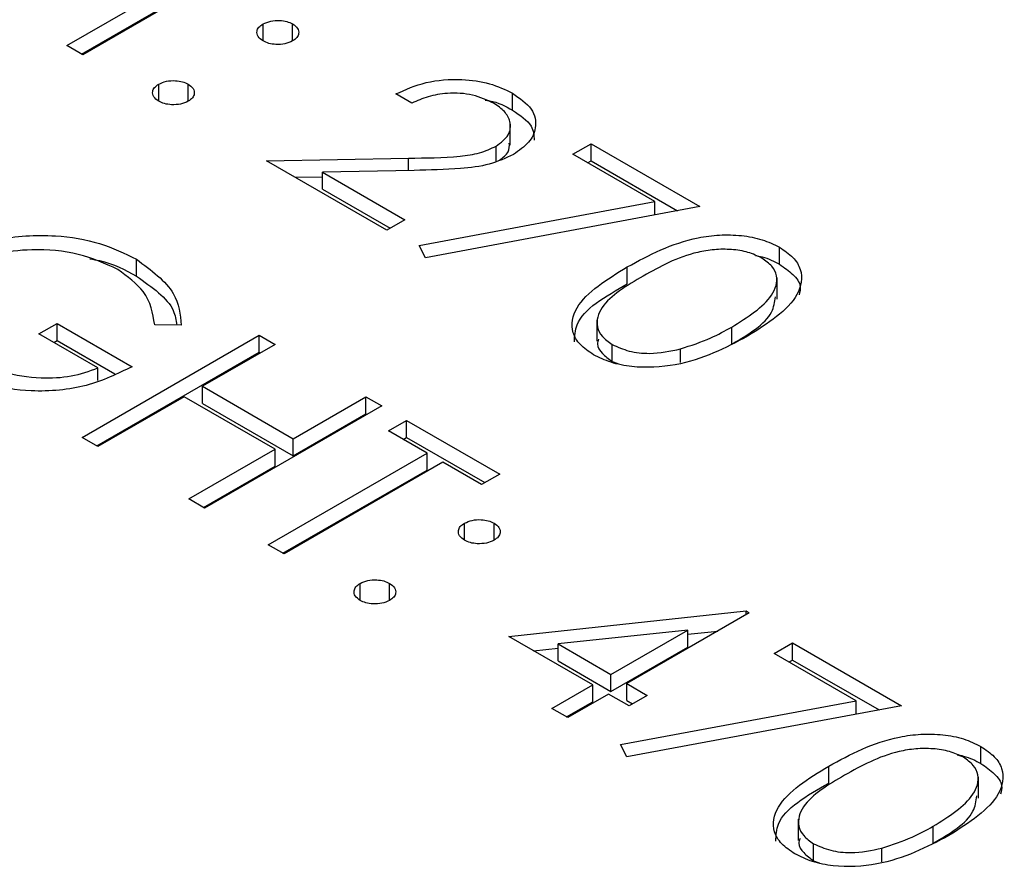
# Model space of a CAD drawing. Header units: inches. Extents: x 1802 to 2468, y -208 to -72.
# Tile 368 of 595: x 2122.081 to 2122.552, y -114.298 to -113.892. Entities that reach past the tile are written whole.
import ezdxf

# ---------------------------------------------------------------- set-up
doc = ezdxf.new("R2010")
doc.units = ezdxf.units.IN
doc.header["$LTSCALE"] = 0.5
doc.header["$MEASUREMENT"] = 0
doc.layers.add('DSS-M-S', color=53, linetype='Continuous')

msp = doc.modelspace()

# ---------------------------------------------------------------- linework, layer by layer
at = {"layer": 'DSS-M-S', "linetype": 'Continuous', "lineweight": 25}
for p, q in [((2122.10309, -113.90412), (2122.17924, -113.86016)), ((2122.11016, -113.90821), (2122.17924, -113.86833)), ((2122.18686, -113.86456), (2122.11071, -113.90852)), ((2122.19719, -113.90193), (2122.19719, -113.89376)), ((2122.21133, -113.90193), (2122.21133, -113.89376)), ((2122.11071, -113.90852), (2122.10309, -113.90412)), ((2122.14715, -113.93082), (2122.14715, -113.92265)), ((2122.16129, -113.93081), (2122.16129, -113.92265)), ((2122.26844, -113.93176), (2122.26083, -113.92736)), ((2122.31679, -113.93517), (2122.31679, -113.92701)), ((2122.31569, -113.95192), (2122.31569, -113.94171)), ((2122.3089, -113.95967), (2122.3089, -113.95236)), ((2122.34568, -113.95625), (2122.35439, -113.95122)), ((2122.35439, -113.95122), (2122.4066, -113.98137)), ((2122.35439, -113.95939), (2122.35439, -113.95122)), ((2122.19882, -113.95939), (2122.26685, -113.95811)), ((2122.26685, -113.96408), (2122.26685, -113.95811)), ((2122.38502, -113.97896), (2122.34568, -113.95625)), ((2122.25648, -113.99267), (2122.19882, -113.95939)), ((2122.35275, -113.96033), (2122.35439, -113.95939)), ((2122.35439, -113.95939), (2122.39591, -113.98336)), ((2122.21252, -113.9673), (2122.2257, -113.96705)), ((2122.26958, -113.96403), (2122.2257, -113.96485)), ((2122.2257, -113.96485), (2122.26518, -113.98765)), ((2122.2257, -113.97302), (2122.2257, -113.96485)), ((2122.2257, -113.97302), (2122.25811, -113.99173)), ((2122.27201, -113.99997), (2122.38502, -113.97896)), ((2122.4066, -113.98137), (2122.27497, -114.00586)), ((2122.38502, -113.98539), (2122.38502, -113.97896)), ((2122.26518, -113.98765), (2122.25648, -113.99267)), ((2122.27497, -114.00586), (2122.27201, -113.99997)), ((2122.44476, -114.00905), (2122.44476, -114.00089)), ((2122.13649, -114.01478), (2122.13649, -114.00662)), ((2122.37176, -114.01844), (2122.37176, -114.01028)), ((2122.44355, -114.02568), (2122.44355, -114.01548)), ((2122.08976, -114.04244), (2122.09847, -114.03742)), ((2122.09847, -114.03742), (2122.13437, -114.05814)), ((2122.09847, -114.04558), (2122.09847, -114.03742)), ((2122.15796, -114.03824), (2122.14525, -114.03805)), ((2122.35719, -114.03576), (2122.35719, -114.04597)), ((2122.11805, -114.05877), (2122.08976, -114.04244)), ((2122.11043, -114.09206), (2122.19529, -114.04307)), ((2122.19529, -114.04307), (2122.2029, -114.04747)), ((2122.19529, -114.05124), (2122.19529, -114.04307)), ((2122.42183, -114.04731), (2122.42183, -114.03915)), ((2122.09684, -114.04653), (2122.09847, -114.04558)), ((2122.09847, -114.04558), (2122.12607, -114.06152)), ((2122.2029, -114.04747), (2122.16809, -114.06756)), ((2122.36452, -114.05567), (2122.36452, -114.04751)), ((2122.11751, -114.09614), (2122.19529, -114.05124)), ((2122.19529, -114.05124), (2122.19583, -114.05155)), ((2122.39729, -114.05621), (2122.39729, -114.04961)), ((2122.36452, -114.05567), (2122.36719, -114.05669)), ((2122.11805, -114.06478), (2122.11805, -114.05877)), ((2122.16809, -114.06756), (2122.2116, -114.09268)), ((2122.16809, -114.07573), (2122.16809, -114.06756)), ((2122.15939, -114.07259), (2122.11805, -114.09645)), ((2122.2029, -114.09771), (2122.15939, -114.07259)), ((2122.16809, -114.07573), (2122.2116, -114.10085)), ((2122.2116, -114.09268), (2122.24642, -114.07259)), ((2122.24642, -114.07259), (2122.25403, -114.07698)), ((2122.24642, -114.08075), (2122.24642, -114.07259)), ((2122.25403, -114.07698), (2122.16918, -114.12597)), ((2122.2116, -114.10085), (2122.24642, -114.08075)), ((2122.24642, -114.08075), (2122.24696, -114.08107)), ((2122.25729, -114.08891), (2122.266, -114.08389)), ((2122.266, -114.08389), (2122.3106, -114.10964)), ((2122.266, -114.09206), (2122.266, -114.08389)), ((2122.27579, -114.09959), (2122.25729, -114.08891)), ((2122.11805, -114.09645), (2122.11043, -114.09206)), ((2122.2116, -114.10085), (2122.2116, -114.09268)), ((2122.26437, -114.093), (2122.266, -114.09206)), ((2122.266, -114.09206), (2122.30353, -114.11372)), ((2122.16156, -114.12157), (2122.2029, -114.09771)), ((2122.19964, -114.14355), (2122.27579, -114.09959)), ((2122.2029, -114.10587), (2122.2029, -114.09771)), ((2122.27579, -114.10776), (2122.27579, -114.09959)), ((2122.2834, -114.10399), (2122.20725, -114.14795)), ((2122.3019, -114.11466), (2122.2834, -114.10399)), ((2122.16864, -114.12565), (2122.2029, -114.10587)), ((2122.20671, -114.14763), (2122.27579, -114.10776)), ((2122.3106, -114.10964), (2122.3019, -114.11466)), ((2122.16918, -114.12597), (2122.16156, -114.12157)), ((2122.29374, -114.14135), (2122.29374, -114.13319)), ((2122.30788, -114.14135), (2122.30788, -114.13319)), ((2122.20725, -114.14795), (2122.19964, -114.14355)), ((2122.2437, -114.17024), (2122.2437, -114.16208)), ((2122.25784, -114.17024), (2122.25784, -114.16208)), ((2122.31495, -114.18751), (2122.42872, -114.17531)), ((2122.42872, -114.17531), (2122.43026, -114.17621)), ((2122.42872, -114.1771), (2122.42872, -114.17531)), ((2122.43026, -114.17621), (2122.37152, -114.21012)), ((2122.40076, -114.18445), (2122.33861, -114.19112)), ((2122.3639, -114.20572), (2122.40076, -114.18445)), ((2122.40076, -114.19262), (2122.40076, -114.18445)), ((2122.3552, -114.21075), (2122.31495, -114.18751)), ((2122.40076, -114.18648), (2122.41515, -114.18494)), ((2122.32688, -114.1944), (2122.33861, -114.19314)), ((2122.33861, -114.19929), (2122.33861, -114.19112)), ((2122.33861, -114.19112), (2122.3639, -114.20572)), ((2122.3639, -114.21389), (2122.40076, -114.19262)), ((2122.44223, -114.19568), (2122.45093, -114.19065)), ((2122.45093, -114.19065), (2122.50315, -114.2208)), ((2122.45093, -114.19882), (2122.45093, -114.19065)), ((2122.48156, -114.21838), (2122.44223, -114.19568)), ((2122.4493, -114.19976), (2122.45093, -114.19882)), ((2122.45093, -114.19882), (2122.49245, -114.22279)), ((2122.33861, -114.19929), (2122.3639, -114.21389)), ((2122.3639, -114.21389), (2122.3639, -114.20572)), ((2122.33562, -114.22205), (2122.3552, -114.21075)), ((2122.3552, -114.21891), (2122.3552, -114.21075)), ((2122.37152, -114.21012), (2122.38131, -114.21577)), ((2122.37152, -114.21829), (2122.37152, -114.21012)), ((2122.36282, -114.21514), (2122.34323, -114.22645)), ((2122.37261, -114.2208), (2122.36282, -114.21514)), ((2122.38131, -114.21577), (2122.37261, -114.2208)), ((2122.34323, -114.22645), (2122.33562, -114.22205)), ((2122.34269, -114.22614), (2122.3552, -114.21891)), ((2122.36856, -114.2394), (2122.48156, -114.21838)), ((2122.37152, -114.21829), (2122.37424, -114.21985)), ((2122.50315, -114.2208), (2122.37152, -114.24529)), ((2122.48156, -114.22481), (2122.48156, -114.21838)), ((2122.37152, -114.24529), (2122.36856, -114.2394)), ((2122.54131, -114.24848), (2122.54131, -114.24031)), ((2122.4683, -114.25787), (2122.4683, -114.2497)), ((2122.5401, -114.26511), (2122.5401, -114.2549)), ((2122.45373, -114.27519), (2122.45373, -114.2854)), ((2122.51838, -114.28674), (2122.51838, -114.27857)), ((2122.46106, -114.2951), (2122.46106, -114.28693)), ((2122.49384, -114.29564), (2122.49384, -114.28903)), ((2122.46106, -114.2951), (2122.46374, -114.29611))]:
    msp.add_line(p, q, dxfattribs=at)
for points, knots in [([(2122.19719, -113.89376), (2122.19836, -113.89324), (2122.2007, -113.89218), (2122.20492, -113.89196), (2122.20865, -113.89248), (2122.21044, -113.89333), (2122.21133, -113.89376)], [0, 0, 0, 0, 0.2795852, 0.5594544, 0.7796968, 1, 1, 1, 1]), ([(2122.19719, -113.90193), (2122.19627, -113.90125), (2122.19442, -113.89991), (2122.19405, -113.89746), (2122.19495, -113.89531), (2122.19644, -113.89428), (2122.19719, -113.89376)], [0, 0, 0, 0, 0.279647, 0.559299, 0.779615, 1, 1, 1, 1]), ([(2122.21133, -113.89376), (2122.21226, -113.89443), (2122.21411, -113.89578), (2122.21445, -113.89822), (2122.2136, -113.90039), (2122.21209, -113.90141), (2122.21133, -113.90193)], [0, 0, 0, 0, 0.279602, 0.559212, 0.779475, 1, 1, 1, 1]), ([(2122.21133, -113.90193), (2122.21017, -113.90246), (2122.20784, -113.90354), (2122.20361, -113.90374), (2122.19986, -113.90323), (2122.19808, -113.90236), (2122.19719, -113.90193)], [0, 0, 0, 0, 0.279517, 0.559326, 0.779544, 1, 1, 1, 1]), ([(2122.26083, -113.92736), (2122.26545, -113.92526), (2122.27468, -113.92108), (2122.29134, -113.91982), (2122.30622, -113.92187), (2122.31326, -113.92529), (2122.31679, -113.92701)], [0, 0, 0, 0, 0.280029, 0.559515, 0.779668, 1, 1, 1, 1]), ([(2122.14715, -113.93081), (2122.14624, -113.93014), (2122.14441, -113.92879), (2122.14403, -113.92635), (2122.14492, -113.9242), (2122.14641, -113.92317), (2122.14715, -113.92265)], [0, 0, 0, 0, 0.279581, 0.559143, 0.779575, 1, 1, 1, 1]), ([(2122.14715, -113.92265), (2122.14832, -113.92212), (2122.15065, -113.92106), (2122.15488, -113.92083), (2122.15862, -113.92136), (2122.1604, -113.92222), (2122.16129, -113.92265)], [0, 0, 0, 0, 0.2795762, 0.5592837, 0.7795524, 1, 1, 1, 1]), ([(2122.16129, -113.92265), (2122.16222, -113.92332), (2122.16407, -113.92467), (2122.16441, -113.92711), (2122.16356, -113.92928), (2122.16205, -113.9303), (2122.16129, -113.93081)], [0, 0, 0, 0, 0.279602, 0.559212, 0.779475, 1, 1, 1, 1]), ([(2122.30769, -113.93181), (2122.3045, -113.9303), (2122.29812, -113.9273), (2122.28628, -113.92658), (2122.27611, -113.92837), (2122.271, -113.93063), (2122.26844, -113.93176)], [0, 0, 0, 0, 0.279699, 0.558847, 0.779176, 1, 1, 1, 1]), ([(2122.31679, -113.92701), (2122.32022, -113.9294), (2122.32707, -113.93417), (2122.32856, -113.943), (2122.32526, -113.95078), (2122.31988, -113.9545), (2122.31719, -113.95637)], [0, 0, 0, 0, 0.27989, 0.559224, 0.779582, 1, 1, 1, 1]), ([(2122.16129, -113.93081), (2122.16013, -113.93134), (2122.15779, -113.93241), (2122.15356, -113.93262), (2122.14983, -113.9321), (2122.14804, -113.93124), (2122.14715, -113.93081)], [0, 0, 0, 0, 0.2794691, 0.5593578, 0.7796739, 1, 1, 1, 1]), ([(2122.3037, -113.93027), (2122.30437, -113.93036), (2122.3095, -113.93106), (2122.3134, -113.93326), (2122.31679, -113.93517)], [0, 0, 0, 0, 0.131317, 1, 1, 1, 1]), ([(2122.3089, -113.95236), (2122.31117, -113.95064), (2122.3157, -113.9472), (2122.31608, -113.941), (2122.31341, -113.93565), (2122.3096, -113.93309), (2122.30769, -113.93181)], [0, 0, 0, 0, 0.279126, 0.558978, 0.77935, 1, 1, 1, 1]), ([(2122.31679, -113.93517), (2122.32038, -113.93755), (2122.32669, -113.94173), (2122.32702, -113.94721), (2122.32717, -113.94957)], [0, 0, 0, 0, 0.569414, 1, 1, 1, 1]), ([(2122.26685, -113.95811), (2122.27511, -113.95804), (2122.28661, -113.95795), (2122.30129, -113.95597), (2122.30636, -113.95356), (2122.3089, -113.95236)], [0, 0, 0, 0, 0.560717, 0.780532, 1, 1, 1, 1]), ([(2122.31048, -113.95904), (2122.31217, -113.95779), (2122.31543, -113.95538), (2122.31526, -113.95234), (2122.31518, -113.95088)], [0, 0, 0, 0, 0.519361, 1, 1, 1, 1]), ([(2122.31719, -113.95637), (2122.31348, -113.95811), (2122.30606, -113.9616), (2122.2891, -113.96356), (2122.27699, -113.96385), (2122.26958, -113.96403)], [0, 0, 0, 0, 0.279288, 0.559154, 1, 1, 1, 1]), ([(2122.04628, -114.006), (2122.05377, -114.00264), (2122.06874, -113.99593), (2122.09587, -113.99437), (2122.11952, -113.99828), (2122.13083, -114.00384), (2122.13649, -114.00662)], [0, 0, 0, 0, 0.27959, 0.559072, 0.779411, 1, 1, 1, 1]), ([(2122.37176, -114.01028), (2122.38222, -114.00462), (2122.39531, -113.99753), (2122.41596, -113.99474), (2122.42653, -113.995), (2122.43672, -113.99694), (2122.44208, -113.99957), (2122.44476, -114.00089)], [0, 0, 0, 0, 0.498702, 0.624177, 0.749467, 0.874745, 1, 1, 1, 1]), ([(2122.12753, -114.01149), (2122.12151, -114.00877), (2122.10947, -114.00333), (2122.08788, -114.00133), (2122.06834, -114.00371), (2122.05894, -114.00804), (2122.05424, -114.0102)], [0, 0, 0, 0, 0.279847, 0.559555, 0.779847, 1, 1, 1, 1]), ([(2122.43631, -114.00606), (2122.43418, -114.00505), (2122.42989, -114.00302), (2122.42175, -114.00177), (2122.41346, -114.0018), (2122.39751, -114.00452), (2122.38745, -114.01015), (2122.37941, -114.01465)], [0, 0, 0, 0, 0.125139, 0.250418, 0.375519, 0.500847, 1, 1, 1, 1]), ([(2122.44476, -114.00089), (2122.44706, -114.00244), (2122.45166, -114.00556), (2122.45633, -114.01337), (2122.45364, -114.02816), (2122.43911, -114.0374), (2122.42941, -114.04356)], [0, 0, 0, 0, 0.1256, 0.251197, 0.500581, 1, 1, 1, 1]), ([(2122.43328, -114.00482), (2122.43432, -114.005), (2122.43872, -114.00579), (2122.44215, -114.00764), (2122.44476, -114.00905)], [0, 0, 0, 0, 0.237776, 1, 1, 1, 1]), ([(2122.11421, -114.00645), (2122.11574, -114.00669), (2122.1244, -114.00803), (2122.13103, -114.01173), (2122.13649, -114.01478)], [0, 0, 0, 0, 0.176046, 1, 1, 1, 1]), ([(2122.13649, -114.00662), (2122.14356, -114.01186), (2122.15622, -114.02124), (2122.15743, -114.03304), (2122.15796, -114.03824)], [0, 0, 0, 0, 0.558579, 1, 1, 1, 1]), ([(2122.42183, -114.03915), (2122.4294, -114.03442), (2122.44073, -114.02733), (2122.44445, -114.01601), (2122.44153, -114.00978), (2122.43805, -114.0073), (2122.43631, -114.00606)], [0, 0, 0, 0, 0.500072, 0.749021, 0.874598, 1, 1, 1, 1]), ([(2122.44476, -114.00905), (2122.447, -114.01061), (2122.45149, -114.01372), (2122.45535, -114.01895), (2122.45447, -114.02233), (2122.45412, -114.02367)], [0, 0, 0, 0, 0.375879, 0.751748, 1, 1, 1, 1]), ([(2122.14525, -114.03805), (2122.14431, -114.03253), (2122.14265, -114.02267), (2122.13215, -114.01491), (2122.12753, -114.01149)], [0, 0, 0, 0, 0.55984, 1, 1, 1, 1]), ([(2122.13649, -114.01478), (2122.14394, -114.01995), (2122.15408, -114.02698), (2122.15551, -114.03585), (2122.15589, -114.03821)], [0, 0, 0, 0, 0.733897, 1, 1, 1, 1]), ([(2122.35556, -114.05238), (2122.35328, -114.05084), (2122.34873, -114.04774), (2122.34417, -114.03998), (2122.34728, -114.02531), (2122.36196, -114.0163), (2122.37176, -114.01028)], [0, 0, 0, 0, 0.125551, 0.25109, 0.50025, 1, 1, 1, 1]), ([(2122.37941, -114.01465), (2122.37154, -114.01927), (2122.35975, -114.02618), (2122.35632, -114.03757), (2122.35932, -114.04378), (2122.36278, -114.04626), (2122.36452, -114.04751)], [0, 0, 0, 0, 0.500291, 0.749086, 0.874606, 1, 1, 1, 1]), ([(2122.34642, -114.04624), (2122.34656, -114.04346), (2122.3471, -114.03251), (2122.36123, -114.02445), (2122.37176, -114.01844)], [0, 0, 0, 0, 0.254367, 1, 1, 1, 1]), ([(2122.42183, -114.04731), (2122.42989, -114.04259), (2122.44112, -114.03601), (2122.44243, -114.02711), (2122.4428, -114.0246)], [0, 0, 0, 0, 0.717337, 1, 1, 1, 1]), ([(2122.39729, -114.04961), (2122.40228, -114.04797), (2122.4112, -114.04505), (2122.41858, -114.04095), (2122.42183, -114.03915)], [0, 0, 0, 0, 0.559599, 1, 1, 1, 1]), ([(2122.42941, -114.04356), (2122.41876, -114.04917), (2122.40278, -114.05757), (2122.37717, -114.05903), (2122.36365, -114.05635), (2122.35826, -114.05371), (2122.35556, -114.05238)], [0, 0, 0, 0, 0.499407, 0.748743, 0.874372, 1, 1, 1, 1]), ([(2122.35802, -114.04502), (2122.35776, -114.04576), (2122.35695, -114.04806), (2122.35948, -114.05196), (2122.36284, -114.05443), (2122.36452, -114.05567)], [0, 0, 0, 0, 0.191677, 0.596042, 1, 1, 1, 1]), ([(2122.36452, -114.04751), (2122.36712, -114.04868), (2122.37234, -114.05102), (2122.38435, -114.05236), (2122.39238, -114.05065), (2122.39729, -114.04961)], [0, 0, 0, 0, 0.2802572, 0.5607811, 1, 1, 1, 1]), ([(2122.05818, -114.05436), (2122.0629, -114.05669), (2122.07231, -114.06135), (2122.08937, -114.06392), (2122.10554, -114.06318), (2122.11388, -114.06024), (2122.11805, -114.05877)], [0, 0, 0, 0, 0.280254, 0.559912, 0.779941, 1, 1, 1, 1]), ([(2122.13437, -114.05814), (2122.12744, -114.06154), (2122.11361, -114.06832), (2122.08774, -114.07085), (2122.06491, -114.0671), (2122.05419, -114.0617), (2122.04882, -114.059)], [0, 0, 0, 0, 0.280351, 0.559367, 0.779371, 1, 1, 1, 1]), ([(2122.29374, -114.13319), (2122.29491, -114.13266), (2122.29725, -114.13161), (2122.30147, -114.13139), (2122.3052, -114.13191), (2122.30699, -114.13276), (2122.30788, -114.13319)], [0, 0, 0, 0, 0.2795852, 0.5594544, 0.7796968, 1, 1, 1, 1]), ([(2122.29374, -114.14135), (2122.29282, -114.14068), (2122.29097, -114.13933), (2122.2906, -114.13689), (2122.29149, -114.13473), (2122.29299, -114.1337), (2122.29374, -114.13319)], [0, 0, 0, 0, 0.279647, 0.559299, 0.779615, 1, 1, 1, 1]), ([(2122.30788, -114.13319), (2122.30881, -114.13386), (2122.31066, -114.13521), (2122.311, -114.13765), (2122.31015, -114.13982), (2122.30864, -114.14084), (2122.30788, -114.14135)], [0, 0, 0, 0, 0.279602, 0.559212, 0.779475, 1, 1, 1, 1]), ([(2122.30788, -114.14135), (2122.30672, -114.14189), (2122.30439, -114.14296), (2122.30015, -114.14316), (2122.29641, -114.14266), (2122.29463, -114.14179), (2122.29374, -114.14135)], [0, 0, 0, 0, 0.279517, 0.559326, 0.779544, 1, 1, 1, 1]), ([(2122.2437, -114.16208), (2122.24486, -114.16155), (2122.2472, -114.16049), (2122.25143, -114.16026), (2122.25516, -114.16078), (2122.25695, -114.16165), (2122.25784, -114.16208)], [0, 0, 0, 0, 0.279576, 0.559284, 0.779552, 1, 1, 1, 1]), ([(2122.2437, -114.17024), (2122.24278, -114.16957), (2122.24096, -114.16822), (2122.24058, -114.16578), (2122.24147, -114.16363), (2122.24295, -114.16259), (2122.2437, -114.16208)], [0, 0, 0, 0, 0.279581, 0.559143, 0.779575, 1, 1, 1, 1]), ([(2122.25784, -114.16208), (2122.25877, -114.16275), (2122.26062, -114.16409), (2122.26096, -114.16654), (2122.26011, -114.16871), (2122.2586, -114.16973), (2122.25784, -114.17024)], [0, 0, 0, 0, 0.279602, 0.559212, 0.779475, 1, 1, 1, 1]), ([(2122.25784, -114.17024), (2122.25667, -114.17077), (2122.25434, -114.17183), (2122.25011, -114.17204), (2122.24637, -114.17153), (2122.24459, -114.17067), (2122.2437, -114.17024)], [0, 0, 0, 0, 0.279469, 0.559358, 0.779674, 1, 1, 1, 1]), ([(2122.4683, -114.2497), (2122.47876, -114.24404), (2122.49186, -114.23696), (2122.51251, -114.23417), (2122.52308, -114.23443), (2122.53326, -114.23637), (2122.53863, -114.239), (2122.54131, -114.24031)], [0, 0, 0, 0, 0.498702, 0.624177, 0.749467, 0.874745, 1, 1, 1, 1]), ([(2122.53286, -114.24548), (2122.53072, -114.24447), (2122.52644, -114.24245), (2122.5183, -114.2412), (2122.51001, -114.24123), (2122.49406, -114.24395), (2122.484, -114.24958), (2122.47595, -114.25408)], [0, 0, 0, 0, 0.125139, 0.250418, 0.375519, 0.500847, 1, 1, 1, 1]), ([(2122.54131, -114.24031), (2122.54361, -114.24187), (2122.5482, -114.24499), (2122.55288, -114.2528), (2122.55019, -114.26759), (2122.53566, -114.27683), (2122.52596, -114.28299)], [0, 0, 0, 0, 0.1256, 0.251197, 0.500581, 1, 1, 1, 1]), ([(2122.51838, -114.27857), (2122.52594, -114.27384), (2122.53727, -114.26676), (2122.541, -114.25544), (2122.53808, -114.2492), (2122.5346, -114.24672), (2122.53286, -114.24548)], [0, 0, 0, 0, 0.500072, 0.749021, 0.874598, 1, 1, 1, 1]), ([(2122.52982, -114.24424), (2122.53087, -114.24443), (2122.53527, -114.24522), (2122.5387, -114.24707), (2122.54131, -114.24848)], [0, 0, 0, 0, 0.237776, 1, 1, 1, 1]), ([(2122.45211, -114.29181), (2122.44983, -114.29026), (2122.44528, -114.28717), (2122.44071, -114.27941), (2122.44382, -114.26474), (2122.45851, -114.25572), (2122.4683, -114.2497)], [0, 0, 0, 0, 0.125551, 0.25109, 0.50025, 1, 1, 1, 1]), ([(2122.54131, -114.24848), (2122.54355, -114.25003), (2122.54803, -114.25315), (2122.5519, -114.25838), (2122.55102, -114.26175), (2122.55067, -114.2631)], [0, 0, 0, 0, 0.375879, 0.751748, 1, 1, 1, 1]), ([(2122.47595, -114.25408), (2122.46808, -114.2587), (2122.4563, -114.26561), (2122.45287, -114.277), (2122.45587, -114.28321), (2122.45933, -114.28569), (2122.46106, -114.28693)], [0, 0, 0, 0, 0.500291, 0.749086, 0.874606, 1, 1, 1, 1]), ([(2122.44297, -114.28567), (2122.44311, -114.28288), (2122.44365, -114.27194), (2122.45777, -114.26388), (2122.4683, -114.25787)], [0, 0, 0, 0, 0.2543671, 1, 1, 1, 1]), ([(2122.51838, -114.28674), (2122.52644, -114.28202), (2122.53767, -114.27544), (2122.53898, -114.26654), (2122.53935, -114.26403)], [0, 0, 0, 0, 0.717337, 1, 1, 1, 1]), ([(2122.49384, -114.28903), (2122.49883, -114.2874), (2122.50775, -114.28448), (2122.51513, -114.28038), (2122.51838, -114.27857)], [0, 0, 0, 0, 0.559599, 1, 1, 1, 1]), ([(2122.52596, -114.28299), (2122.5153, -114.28859), (2122.49932, -114.297), (2122.47372, -114.29846), (2122.4602, -114.29578), (2122.4548, -114.29313), (2122.45211, -114.29181)], [0, 0, 0, 0, 0.499407, 0.748743, 0.874372, 1, 1, 1, 1]), ([(2122.45457, -114.28444), (2122.4543, -114.28519), (2122.45349, -114.28749), (2122.45603, -114.29138), (2122.45939, -114.29386), (2122.46106, -114.2951)], [0, 0, 0, 0, 0.191677, 0.596042, 1, 1, 1, 1]), ([(2122.46106, -114.28693), (2122.46367, -114.2881), (2122.46889, -114.29044), (2122.4809, -114.29178), (2122.48893, -114.29008), (2122.49384, -114.28903)], [0, 0, 0, 0, 0.280257, 0.560781, 1, 1, 1, 1])]:
    msp.add_open_spline(points, degree=3, knots=knots, dxfattribs=at)

doc.saveas('drawing.dxf')
